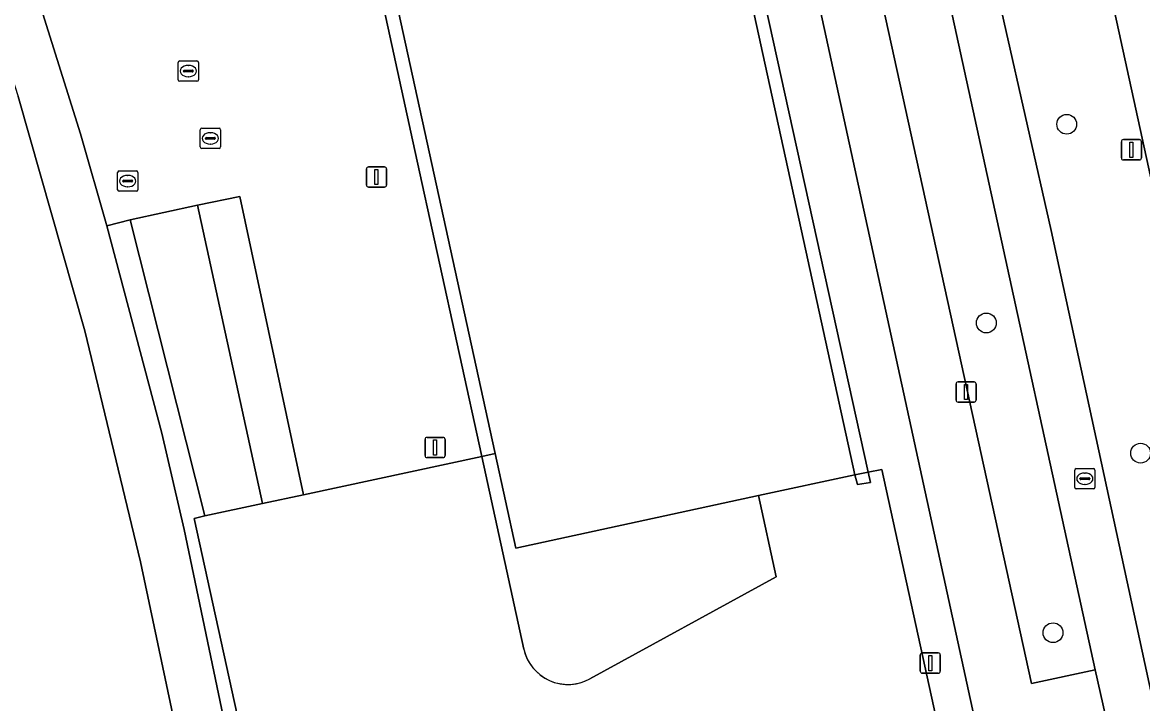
# Model space of a CAD drawing. Extents: x 160030 to 160839, y 385325 to 386450.
# Drawn here: x 160732.5 to 160787.8, y 385551.7 to 385585.3 of the extents above; entities that cross this region are included whole.
import ezdxf

# ---------------------------------------------------------------- set-up
doc = ezdxf.new("R2010")
doc.units = 0
for name, color, linetype in [('IMGEO_Berm_groen', 7, 'Continuous'), ('IMGEO_Boom', 7, 'Continuous'), ('IMGEO_Fietspad_gesloten', 7, 'Continuous'), ('IMGEO_Groenvoorziening', 7, 'Continuous'), ('IMGEO_Kolk', 7, 'Continuous'), ('IMGEO_Lichtmast', 7, 'Continuous'), ('IMGEO_Muur', 7, 'Continuous'), ('IMGEO_Pand', 7, 'Continuous'), ('IMGEO_Pand_overbouw', 7, 'Continuous'), ('IMGEO_Parkeervlak_open', 7, 'Continuous'), ('IMGEO_Rijbaan_lokaal_gesloten', 7, 'Continuous'), ('IMGEO_Rioolput', 7, 'Continuous'), ('IMGEO_Voetpad_open', 7, 'Continuous')]:
    doc.layers.add(name, color=color, linetype=linetype)

msp = doc.modelspace()

# ---------------------------------------------------------------- linework, layer by layer
at = {"layer": 'IMGEO_Berm_groen'}
for points in [[(160770.282, 385607.5), (160782.291, 385552.678), (160785.443, 385553.359), (160773.578, 385607.755)], [(160778.646, 385595.661), (160779.774, 385590.533), (160783.26, 385575.025), (160792.58, 385531.931), (160794.035, 385525.267)], [(160797.84, 385533.358), (160784.604, 385594.044)]]:
    msp.add_lwpolyline(points, dxfattribs=at)
at = {"layer": 'IMGEO_Boom'}
for centre in [(160784.035, 385580.264), (160780.071, 385570.464), (160787.678, 385564.042), (160783.359, 385555.185)]:
    msp.add_circle(centre, 0.489, dxfattribs=at)
at = {"layer": 'IMGEO_Fietspad_gesloten'}
for points in [[(160750.95, 385712.317), (160752.149, 385706.509), (160767.671, 385635.207), (160768.306, 385632.258), (160772.556, 385612.76), (160773.578, 385607.755), (160785.443, 385553.359), (160785.967, 385551.016), (160790.313, 385531.418), (160790.694, 385529.524), (160790.828, 385528.857), (160790.871, 385528.643), (160792.368, 385521.932), (160793.589, 385516.457)], [(160794.035, 385525.267), (160792.58, 385531.931), (160783.26, 385575.025), (160779.774, 385590.533), (160778.646, 385595.661), (160777.314, 385601.958), (160776.984, 385603.455), (160775.614, 385609.651), (160775.044, 385612.131), (160775.03, 385612.19), (160770.584, 385632.759)]]:
    msp.add_lwpolyline(points, dxfattribs=at)
at = {"layer": 'IMGEO_Groenvoorziening'}
msp.add_lwpolyline([(160761.356, 385621.661), (160774.244, 385563.101), (160774.921, 385563.232), (160781.392, 385533.605), (160781.582, 385533.641), (160782.277, 385530.522), (160783.883, 385530.856), (160782.859, 385535.48), (160764.241, 385621.043)], dxfattribs=at)
for points in [[(160744.377, 385561.551), (160746.401, 385561.987), (160743.255, 385576.698), (160741.178, 385576.267)], [(160737.856, 385575.554), (160736.707, 385575.249), (160739.412, 385565.021), (160740.512, 385560.271), (160742.671, 385549.969), (160744.434, 385539.99), (160744.841, 385537.449), (160746.519, 385539.037), (160746.44, 385539.745), (160747.011, 385539.928), (160746.598, 385541.751), (160745.255, 385541.471), (160741.016, 385560.818), (160741.542, 385560.957)]]:
    msp.add_lwpolyline(points, close=True, dxfattribs=at)
at = {"layer": 'IMGEO_Kolk'}
for p, q in [((160740.223, 385582.462), (160740.223, 385583.314)), ((160740.298, 385583.388), (160741.15, 385583.388)), ((160740.711, 385583.168), (160740.736, 385583.168)), ((160741.224, 385583.314), (160741.224, 385582.462)), ((160741.15, 385582.388), (160740.298, 385582.388)), ((160740.482, 385582.882), (160740.482, 385582.894)), ((160740.92, 385582.845), (160740.522, 385582.845)), ((160740.525, 385582.931), (160740.923, 385582.931)), ((160740.734, 385582.608), (160740.709, 385582.608)), ((160740.966, 385582.894), (160740.966, 385582.882))]:
    msp.add_line(p, q, dxfattribs=at)
for points in [[(160740.223, 385582.462), (160740.223, 385583.314)], [(160740.298, 385583.388), (160741.15, 385583.388)], [(160741.224, 385583.314), (160741.224, 385582.462)], [(160741.15, 385582.388), (160740.298, 385582.388)]]:
    msp.add_lwpolyline(points, dxfattribs=at)
for centre, radius, start, end in [((160740.3, 385583.312), 0.0765, 91.552, 178.448), ((160740.3, 385583.312), 0.0765, 91.552, 178.448), ((160741.148, 385583.312), 0.0765, 1.552, 88.448), ((160741.148, 385583.312), 0.0765, 1.552, 88.448), ((160740.3, 385582.464), 0.0765, 181.552, 268.448), ((160740.3, 385582.464), 0.0765, 181.552, 268.448), ((160740.522, 385582.891), 0.0403, 85.8775, 175.7526), ((160740.519, 385582.881), 0.0366, 178.938, 274.7102), ((160740.923, 385582.888), 0.043, 264.8664, 352.4533), ((160740.927, 385582.893), 0.0386, 1.7309, 96.639), ((160741.148, 385582.464), 0.0765, 271.552, 358.448), ((160741.148, 385582.464), 0.0765, 271.552, 358.448)]:
    msp.add_arc(centre, radius, start, end, dxfattribs=at)
for centre, major_axis, ratio, start_param, end_param in [((160740.71, 385582.888), (-0.387, 0.002), 0.722429, 4.712389, 7.853982), ((160740.735, 385582.888), (-0.39, 0.002), 0.717154, 1.570796, 4.712389)]:
    msp.add_ellipse(centre, major_axis=major_axis, ratio=ratio, start_param=start_param, end_param=end_param, dxfattribs=at)
at = {"layer": 'IMGEO_Lichtmast'}
for p, q in [((160786.729, 385578.605), (160786.729, 385579.405)), ((160786.729, 385579.405), (160786.729, 385578.605)), ((160786.829, 385579.505), (160787.619, 385579.505)), ((160787.619, 385579.505), (160786.829, 385579.505)), ((160787.719, 385579.405), (160787.719, 385578.605)), ((160787.719, 385578.605), (160787.719, 385579.405)), ((160749.505, 385577.263), (160749.505, 385578.063)), ((160749.505, 385578.063), (160749.505, 385577.263)), ((160749.605, 385578.163), (160750.395, 385578.163)), ((160750.395, 385578.163), (160749.605, 385578.163)), ((160750.495, 385578.063), (160750.495, 385577.263)), ((160750.495, 385577.263), (160750.495, 385578.063)), ((160787.619, 385578.505), (160786.829, 385578.505)), ((160786.829, 385578.505), (160787.619, 385578.505)), ((160750.395, 385577.163), (160749.605, 385577.163)), ((160749.605, 385577.163), (160750.395, 385577.163)), ((160778.678, 385567.559), (160779.468, 385567.559)), ((160779.468, 385567.559), (160778.678, 385567.559)), ((160778.578, 385566.659), (160778.578, 385567.459)), ((160778.578, 385567.459), (160778.578, 385566.659)), ((160779.568, 385567.459), (160779.568, 385566.659)), ((160779.568, 385566.659), (160779.568, 385567.459)), ((160779.468, 385566.559), (160778.678, 385566.559)), ((160778.678, 385566.559), (160779.468, 385566.559)), ((160752.396, 385563.92), (160752.396, 385564.72)), ((160752.396, 385564.72), (160752.396, 385563.92)), ((160752.496, 385564.82), (160753.286, 385564.82)), ((160753.286, 385564.82), (160752.496, 385564.82)), ((160753.386, 385564.72), (160753.386, 385563.92)), ((160753.386, 385563.92), (160753.386, 385564.72)), ((160753.286, 385563.82), (160752.496, 385563.82)), ((160752.496, 385563.82), (160753.286, 385563.82)), ((160776.81, 385553.287), (160776.81, 385554.087)), ((160776.81, 385554.087), (160776.81, 385553.287)), ((160776.91, 385554.187), (160777.7, 385554.187)), ((160777.7, 385554.187), (160776.91, 385554.187)), ((160777.8, 385554.087), (160777.8, 385553.287)), ((160777.8, 385553.287), (160777.8, 385554.087)), ((160777.7, 385553.187), (160776.91, 385553.187)), ((160776.91, 385553.187), (160777.7, 385553.187))]:
    msp.add_line(p, q, dxfattribs=at)
for points in [[(160787.149, 385579.38), (160787.299, 385579.38), (160787.299, 385578.63), (160787.149, 385578.63), (160787.149, 385579.38)], [(160749.925, 385578.038), (160750.075, 385578.038), (160750.075, 385577.288), (160749.925, 385577.288), (160749.925, 385578.038)], [(160778.998, 385567.434), (160779.148, 385567.434), (160779.148, 385566.684), (160778.998, 385566.684), (160778.998, 385567.434)], [(160752.816, 385564.695), (160752.966, 385564.695), (160752.966, 385563.945), (160752.816, 385563.945), (160752.816, 385564.695)], [(160777.23, 385554.062), (160777.38, 385554.062), (160777.38, 385553.312), (160777.23, 385553.312), (160777.23, 385554.062)]]:
    msp.add_lwpolyline(points, dxfattribs=at)
for centre, start, end in [((160786.829, 385579.405), 90, 180), ((160786.829, 385579.405), 90, 180), ((160787.619, 385579.405), 0, 90), ((160787.619, 385579.405), 360, 90), ((160786.829, 385578.605), 180, 270), ((160786.829, 385578.605), 180, 270), ((160787.619, 385578.605), 270, 0), ((160787.619, 385578.605), 270, 0), ((160749.605, 385578.063), 90, 180), ((160749.605, 385578.063), 90, 180), ((160750.395, 385578.063), 0, 90), ((160750.395, 385578.063), 360, 90), ((160749.605, 385577.263), 180, 270), ((160749.605, 385577.263), 180, 270), ((160750.395, 385577.263), 270, 0), ((160750.395, 385577.263), 270, 0), ((160778.678, 385567.459), 90, 180), ((160778.678, 385567.459), 90, 180), ((160779.468, 385567.459), 0, 90), ((160779.468, 385567.459), 360, 90), ((160778.678, 385566.659), 180, 270), ((160778.678, 385566.659), 180, 270), ((160779.468, 385566.659), 270, 0), ((160779.468, 385566.659), 270, 0), ((160752.496, 385564.72), 90, 180), ((160752.496, 385564.72), 90, 180), ((160753.286, 385564.72), 0, 90), ((160753.286, 385564.72), 360, 90), ((160752.496, 385563.92), 180, 270), ((160752.496, 385563.92), 180, 270), ((160753.286, 385563.92), 270, 0), ((160753.286, 385563.92), 270, 0), ((160776.91, 385554.087), 90, 180), ((160776.91, 385554.087), 90, 180), ((160777.7, 385554.087), 0, 90), ((160777.7, 385554.087), 360, 90), ((160776.91, 385553.287), 180, 270), ((160776.91, 385553.287), 180, 270), ((160777.7, 385553.287), 270, 0), ((160777.7, 385553.287), 270, 0)]:
    msp.add_arc(centre, 0.1, start, end, dxfattribs=at)
at = {"layer": 'IMGEO_Muur'}
for points in [[(160746.401, 385561.987), (160755.189, 385563.878)], [(160755.189, 385563.878), (160755.847, 385564.02)], [(160773.584, 385562.973), (160774.244, 385563.101)], [(160774.244, 385563.101), (160774.921, 385563.232), (160781.392, 385533.605), (160781.582, 385533.641), (160782.277, 385530.522)], [(160744.377, 385561.551), (160746.401, 385561.987)], [(160741.542, 385560.957), (160744.377, 385561.551)], [(160744.841, 385537.449), (160746.519, 385539.037), (160746.44, 385539.745), (160747.011, 385539.928), (160746.598, 385541.751), (160745.255, 385541.471), (160741.016, 385560.818), (160741.542, 385560.957)]]:
    msp.add_lwpolyline(points, dxfattribs=at)
at = {"layer": 'IMGEO_Pand'}
msp.add_lwpolyline([(160755.847, 385564.02), (160756.869, 385559.35), (160768.844, 385561.955), (160773.584, 385562.973), (160761.887, 385616.535), (160749.922, 385613.925), (160745.173, 385612.89)], close=True, dxfattribs=at)
msp.add_lwpolyline([(160731.995, 385526.895), (160742.812, 385535.772), (160744.841, 385537.449), (160744.434, 385539.99), (160742.058, 385539.657), (160740.067, 385550.59), (160738.371, 385558.689), (160735.616, 385570.08), (160732.333, 385581.632)], dxfattribs=at)
at = {"layer": 'IMGEO_Pand_overbouw'}
for points in [[(160761.887, 385616.535), (160773.584, 385562.973), (160773.717, 385562.495), (160774.355, 385562.594), (160774.244, 385563.101), (160761.356, 385621.661)], [(160749.902, 385588.116), (160751.896, 385578.977), (160755.189, 385563.878), (160757.262, 385554.373), (160757.324, 385554.154), (160757.413, 385553.931), (160757.53, 385553.712), (160757.676, 385553.499), (160757.851, 385553.3), (160758.053, 385553.118), (160758.279, 385552.961), (160758.525, 385552.831), (160758.785, 385552.733), (160759.053, 385552.669), (160759.323, 385552.638), (160759.589, 385552.639), (160759.844, 385552.671), (160760.087, 385552.729), (160760.312, 385552.81), (160760.517, 385552.909), (160769.714, 385557.945), (160768.844, 385561.955), (160756.869, 385559.35), (160755.847, 385564.02), (160745.173, 385612.89)]]:
    msp.add_lwpolyline(points, dxfattribs=at)
at = {"layer": 'IMGEO_Parkeervlak_open'}
msp.add_lwpolyline([(160733.11, 385587.147), (160735.406, 385579.797), (160736.707, 385575.249), (160737.856, 385575.554), (160741.178, 385576.267), (160743.255, 385576.698), (160746.401, 385561.987), (160755.189, 385563.878), (160751.896, 385578.977), (160749.902, 385588.116)], dxfattribs=at)
at = {"layer": 'IMGEO_Rijbaan_lokaal_gesloten'}
msp.add_lwpolyline([(160757.948, 385716.034), (160779.653, 385616.692), (160780.375, 385613.325), (160780.933, 385610.81), (160782.029, 385605.777), (160782.681, 385602.784), (160783.946, 385597.043), (160783.96, 385596.982), (160784.604, 385594.044), (160797.84, 385533.358)], dxfattribs=at)
at = {"layer": 'IMGEO_Rioolput'}
for p, q in [((160741.311, 385579.143), (160741.311, 385579.995)), ((160741.386, 385580.069), (160742.238, 385580.069)), ((160741.799, 385579.849), (160741.824, 385579.849)), ((160742.312, 385579.995), (160742.312, 385579.143)), ((160741.57, 385579.563), (160741.57, 385579.575)), ((160742.008, 385579.526), (160741.61, 385579.526)), ((160741.613, 385579.612), (160742.011, 385579.612)), ((160741.822, 385579.289), (160741.797, 385579.289)), ((160742.054, 385579.575), (160742.054, 385579.563)), ((160742.238, 385579.069), (160741.386, 385579.069)), ((160737.234, 385577.035), (160737.234, 385577.887)), ((160737.309, 385577.961), (160738.161, 385577.961)), ((160737.493, 385577.455), (160737.493, 385577.467)), ((160737.931, 385577.418), (160737.533, 385577.418)), ((160737.536, 385577.504), (160737.934, 385577.504)), ((160737.722, 385577.741), (160737.747, 385577.741)), ((160737.977, 385577.467), (160737.977, 385577.455)), ((160738.235, 385577.887), (160738.235, 385577.035)), ((160738.161, 385576.961), (160737.309, 385576.961)), ((160737.745, 385577.181), (160737.72, 385577.181)), ((160784.428, 385562.356), (160784.428, 385563.208)), ((160784.503, 385563.282), (160785.355, 385563.282)), ((160784.916, 385563.062), (160784.941, 385563.062)), ((160785.429, 385563.208), (160785.429, 385562.356)), ((160784.687, 385562.776), (160784.687, 385562.788)), ((160785.125, 385562.739), (160784.727, 385562.739)), ((160784.73, 385562.825), (160785.128, 385562.825)), ((160784.939, 385562.502), (160784.914, 385562.502)), ((160785.171, 385562.788), (160785.171, 385562.776)), ((160785.355, 385562.282), (160784.503, 385562.282))]:
    msp.add_line(p, q, dxfattribs=at)
for points in [[(160741.311, 385579.143), (160741.311, 385579.995)], [(160741.386, 385580.069), (160742.238, 385580.069)], [(160742.312, 385579.995), (160742.312, 385579.143)], [(160742.238, 385579.069), (160741.386, 385579.069)], [(160737.234, 385577.035), (160737.234, 385577.887)], [(160737.309, 385577.961), (160738.161, 385577.961)], [(160738.235, 385577.887), (160738.235, 385577.035)], [(160738.161, 385576.961), (160737.309, 385576.961)], [(160784.428, 385562.356), (160784.428, 385563.208)], [(160784.503, 385563.282), (160785.355, 385563.282)], [(160785.429, 385563.208), (160785.429, 385562.356)], [(160785.355, 385562.282), (160784.503, 385562.282)]]:
    msp.add_lwpolyline(points, dxfattribs=at)
for centre, radius, start, end in [((160741.388, 385579.993), 0.0765, 91.552, 178.448), ((160741.388, 385579.993), 0.0765, 91.552, 178.448), ((160742.236, 385579.993), 0.0765, 1.552, 88.448), ((160742.236, 385579.993), 0.0765, 1.552, 88.448), ((160741.388, 385579.145), 0.0765, 181.552, 268.448), ((160741.388, 385579.145), 0.0765, 181.552, 268.448), ((160741.61, 385579.572), 0.0403, 85.8775, 175.7526), ((160741.607, 385579.562), 0.0366, 178.938, 274.7102), ((160742.011, 385579.569), 0.043, 264.8664, 352.4533), ((160742.015, 385579.574), 0.0386, 1.7309, 96.639), ((160742.236, 385579.145), 0.0765, 271.552, 358.448), ((160742.236, 385579.145), 0.0765, 271.552, 358.448), ((160737.311, 385577.885), 0.0765, 91.552, 178.448), ((160737.311, 385577.885), 0.0765, 91.552, 178.448), ((160737.533, 385577.464), 0.0403, 85.8775, 175.7526), ((160737.53, 385577.454), 0.0366, 178.938, 274.7102), ((160737.934, 385577.461), 0.043, 264.8664, 352.4533), ((160737.938, 385577.466), 0.0386, 1.7309, 96.639), ((160738.159, 385577.885), 0.0765, 1.552, 88.448), ((160738.159, 385577.885), 0.0765, 1.552, 88.448), ((160737.311, 385577.037), 0.0765, 181.552, 268.448), ((160737.311, 385577.037), 0.0765, 181.552, 268.448), ((160738.159, 385577.037), 0.0765, 271.552, 358.448), ((160738.159, 385577.037), 0.0765, 271.552, 358.448), ((160784.505, 385563.206), 0.0765, 91.552, 178.448), ((160784.505, 385563.206), 0.0765, 91.552, 178.448), ((160785.353, 385563.206), 0.0765, 1.552, 88.448), ((160785.353, 385563.206), 0.0765, 1.552, 88.448), ((160784.727, 385562.785), 0.0403, 85.8775, 175.7526), ((160784.724, 385562.775), 0.0366, 178.938, 274.7102), ((160785.128, 385562.782), 0.043, 264.8664, 352.4533), ((160785.132, 385562.787), 0.0386, 1.7309, 96.639), ((160784.505, 385562.358), 0.0765, 181.552, 268.448), ((160784.505, 385562.358), 0.0765, 181.552, 268.448), ((160785.353, 385562.358), 0.0765, 271.552, 358.448), ((160785.353, 385562.358), 0.0765, 271.552, 358.448)]:
    msp.add_arc(centre, radius, start, end, dxfattribs=at)
for centre, major_axis, ratio, start_param, end_param in [((160741.798, 385579.569), (-0.387, 0.002), 0.722429, 4.712389, 7.853982), ((160741.823, 385579.569), (-0.39, 0.002), 0.717154, 1.570796, 4.712389), ((160737.721, 385577.461), (-0.387, 0.002), 0.722429, 4.712389, 7.853982), ((160737.746, 385577.461), (-0.39, 0.002), 0.717154, 1.570796, 4.712389), ((160784.915, 385562.782), (-0.387, 0.002), 0.722429, 4.712389, 7.853982), ((160784.94, 385562.782), (-0.39, 0.002), 0.717154, 1.570796, 4.712389)]:
    msp.add_ellipse(centre, major_axis=major_axis, ratio=ratio, start_param=start_param, end_param=end_param, dxfattribs=at)
at = {"layer": 'IMGEO_Voetpad_open'}
for points in [[(160741.383, 385726.239), (160746.478, 385702.821), (160747.158, 385699.556), (160749.423, 385689.121), (160749.841, 385687.196), (160750.486, 385684.225), (160755.372, 385661.736), (160756.08, 385658.496), (160758.358, 385648.049), (160758.778, 385646.124), (160761.339, 385634.379), (160763.908, 385622.573), (160764.241, 385621.043), (160782.859, 385535.48), (160783.883, 385530.856), (160787.065, 385530.773), (160786.852, 385531.744), (160782.868, 385550.332), (160785.967, 385551.016), (160785.443, 385553.359), (160782.291, 385552.678), (160770.282, 385607.5)], [(160760.054, 385622.428), (160761.173, 385617.402), (160761.665, 385617.51), (160761.887, 385616.535), (160773.584, 385562.973), (160774.244, 385563.101), (160761.356, 385621.661)], [(160757.262, 385554.373), (160755.189, 385563.878), (160746.401, 385561.987), (160744.377, 385561.551), (160741.542, 385560.957), (160741.016, 385560.818), (160745.255, 385541.471)], [(160760.517, 385552.909), (160769.714, 385557.945), (160768.844, 385561.955), (160756.869, 385559.35), (160755.847, 385564.02), (160755.189, 385563.878), (160757.262, 385554.373)], [(160774.921, 385563.232), (160774.244, 385563.101), (160774.355, 385562.594), (160773.717, 385562.495), (160773.584, 385562.973), (160768.844, 385561.955), (160769.714, 385557.945), (160760.517, 385552.909)], [(160781.392, 385533.605), (160774.921, 385563.232)]]:
    msp.add_lwpolyline(points, dxfattribs=at)
for points in [[(160745.173, 385612.89), (160749.922, 385613.925), (160749.805, 385614.466), (160744.42, 385613.251), (160749.902, 385588.116), (160751.896, 385578.977), (160755.189, 385563.878), (160755.847, 385564.02)], [(160744.434, 385539.99), (160742.671, 385549.969), (160740.512, 385560.271), (160739.412, 385565.021), (160736.707, 385575.249), (160735.406, 385579.797), (160733.11, 385587.147), (160730.708, 385594.461), (160729.145, 385598.866), (160726.8, 385598.051), (160729.019, 385591.914), (160732.333, 385581.632), (160735.616, 385570.08), (160738.371, 385558.689), (160740.067, 385550.59), (160742.058, 385539.657)], [(160741.178, 385576.267), (160737.856, 385575.554), (160741.542, 385560.957), (160744.377, 385561.551)], [(160773.584, 385562.973), (160773.717, 385562.495), (160774.355, 385562.594), (160774.244, 385563.101)]]:
    msp.add_lwpolyline(points, close=True, dxfattribs=at)
msp.add_arc((160759.443, 385554.871), 2.237, 192.8606, 298.7059, dxfattribs=at)
msp.add_arc((160759.443, 385554.871), 2.237, 192.8606, 298.7059, dxfattribs=at)

doc.saveas('drawing.dxf')
